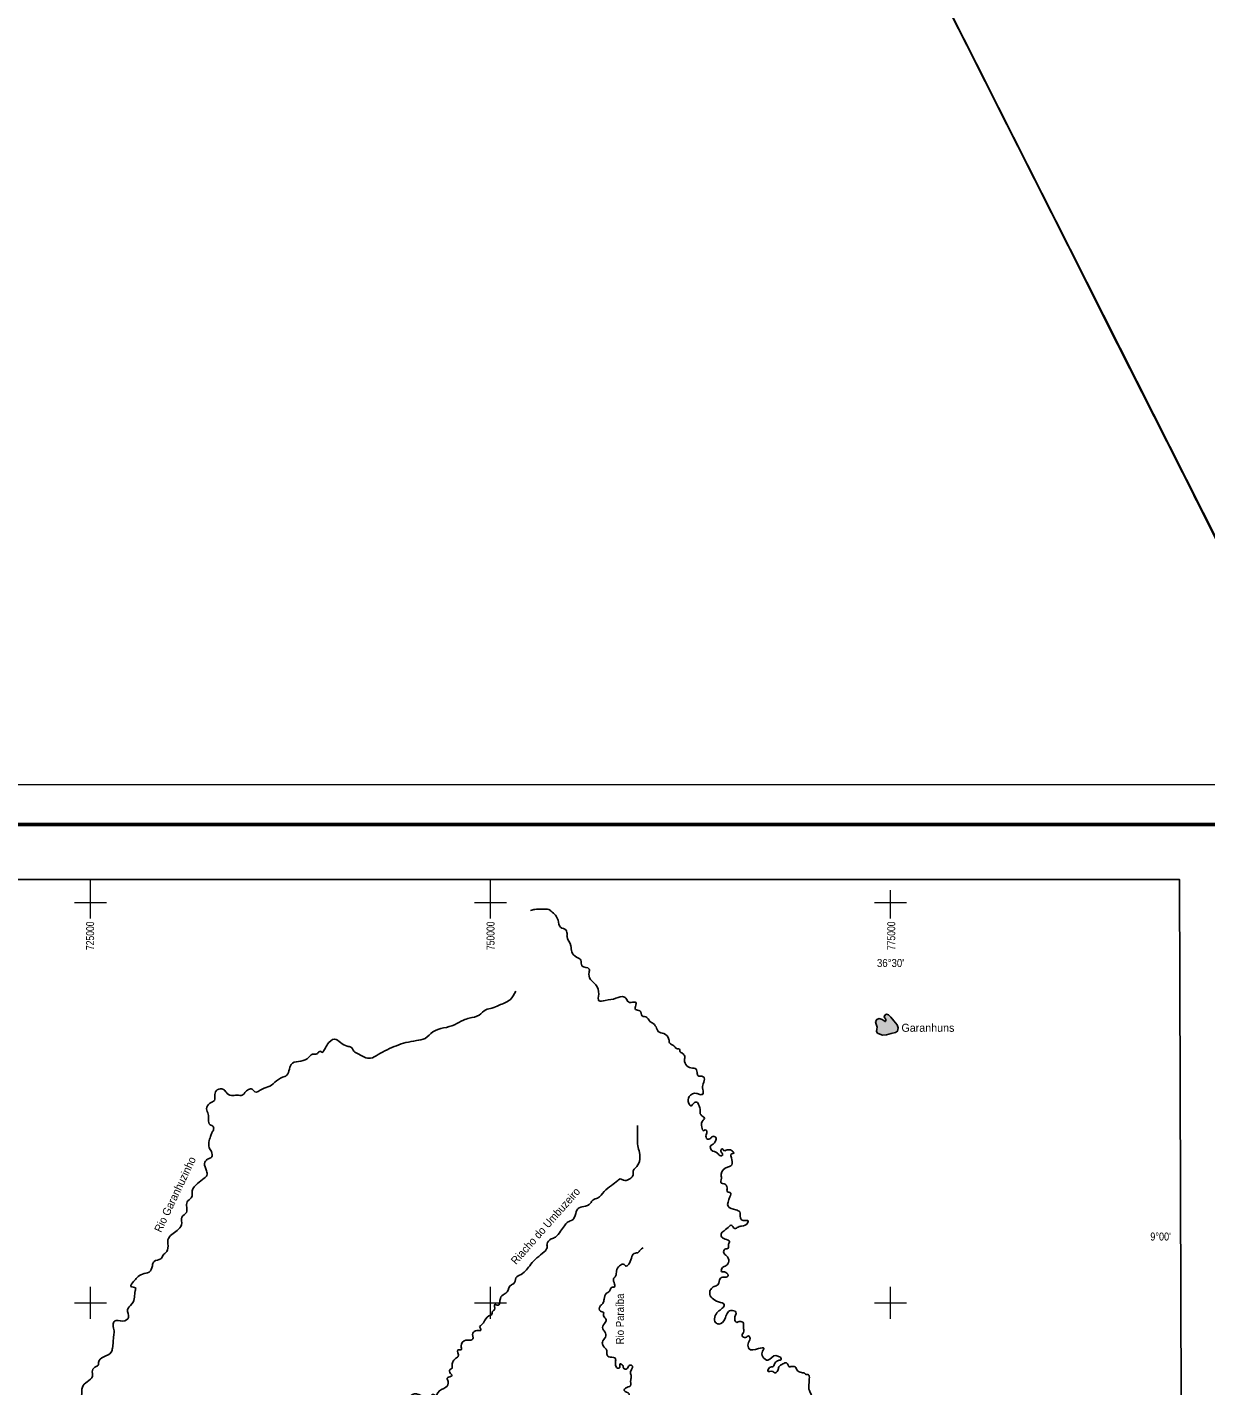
# Model space of a CAD drawing. Extents: x -1643653 to 4543381, y 1624270 to 13878484.
# Drawn here: x 721031 to 794699, y 8994810 to 9079691 of the extents above; entities that cross this region are included whole.
import ezdxf
from ezdxf.enums import TextEntityAlignment as Align

# ---------------------------------------------------------------- set-up
doc = ezdxf.new("R2010")
doc.units = 0
doc.header["$LTSCALE"] = 200
for name, color, linetype, lineweight in [('1', 7, 'Continuous', 13), ('2', 7, 'Continuous', 13), ('21', 7, 'Continuous', 25), ('24', 7, 'Continuous', 25), ('3', 7, 'Continuous', 13)]:
    doc.layers.add(name, color=color, linetype=linetype, lineweight=lineweight)
for name, color, linetype in [('41', 7, 'Continuous'), ('46', 7, 'Continuous'), ('47', 7, 'Continuous'), ('49', 7, 'Continuous')]:
    doc.layers.add(name, color=color, linetype=linetype)

msp = doc.modelspace()

# ---------------------------------------------------------------- hatches: boundary and pattern name
at = {"layer": '21'}
msp.add_hatch(color=256, dxfattribs=at).paths.add_polyline_path([(774642.6, 9017970.5), (774590, 9017853.5), (774707, 9017703.1), (774699.9, 9017607.5), (774666.4, 9017564.6), (774465.8, 9017695.9), (774272.4, 9017755.6), (774141.1, 9017703.1), (774059.9, 9017559.8), (774088.6, 9017407), (774150.6, 9017220.7), (774131.5, 9017098.9), (774119.6, 9016950.8), (774174.5, 9016850.6), (774322.6, 9016774.1), (774496.9, 9016721.6), (774740.5, 9016728.8), (775024.6, 9016812.3), (775308.8, 9016886.4), (775418.6, 9016962.8), (775461.6, 9017165.8), (775401.9, 9017366.4), (775199, 9017617.1), (775010.3, 9017846.3), (774859.9, 9017984.8), (774742.8, 9018020.7)])

# ---------------------------------------------------------------- linework, layer by layer
at = {"layer": '1', "lineweight": 25}
msp.add_spline([(814781, 9009175.5), (814787.2, 9009173.4), (814796.9, 9009173.4), (814799.4, 9009172.4), (814805.1, 9009174.5), (814805.6, 9009176.5), (814811.7, 9009179.5), (814811.7, 9009179.5), (814801.5, 9009181), (814790.7, 9009181.5), (814784.1, 9009183.1), (814777.4, 9009185.1), (814778.4, 9009175.5)], degree=3, dxfattribs=at)
at = {"layer": '2'}
for p, q in [((725000, 9024000), (725000, 9026438.8)), ((750000, 9024000), (750000, 9026438.8)), ((775000, 9024000), (775000, 9025783.6)), ((724000, 9025000), (726000, 9025000)), ((749000, 9025000), (751000, 9025000)), ((774000, 9025000), (776000, 9025000)), ((725000, 8999000), (725000, 9001000)), ((750000, 8999000), (750000, 9001000)), ((775000, 8999000), (775000, 9001000)), ((724000, 9000000), (726000, 9000000)), ((749000, 9000000), (751000, 9000000)), ((774000, 9000000), (776000, 9000000))]:
    msp.add_line(p, q, dxfattribs=at)
at = {"layer": '21'}
msp.add_lwpolyline([(774642.6, 9017970.5), (774590, 9017853.5), (774707, 9017703.1), (774699.9, 9017607.5), (774666.4, 9017564.6), (774465.8, 9017695.9), (774272.4, 9017755.6), (774141.1, 9017703.1), (774059.9, 9017559.8), (774088.6, 9017407), (774150.6, 9017220.7), (774131.5, 9017098.9), (774119.6, 9016950.8), (774174.5, 9016850.6), (774322.6, 9016774.1), (774496.9, 9016721.6), (774740.5, 9016728.8), (775024.6, 9016812.3), (775308.8, 9016886.4), (775418.6, 9016962.8), (775461.6, 9017165.8), (775401.9, 9017366.4), (775199, 9017617.1), (775010.3, 9017846.3), (774859.9, 9017984.8), (774742.8, 9018020.7)], close=True, dxfattribs=at)
at = {"layer": '24'}
for points in [[(761990.5, 9015588.2), (761820.5, 9015711.9), (761820.5, 9015804.7), (761619.6, 9015882.1), (761449.5, 9016052.2), (761186.7, 9016237.8), (761140.4, 9016454.3), (760815.8, 9016825.6), (760491.2, 9016933.8), (760336.6, 9017227.7), (760089.3, 9017490.7), (759919.2, 9017614.4), (759764.7, 9017830.9), (759471, 9017923.7), (759331.9, 9018233.1), (759053.7, 9018325.9), (759069.1, 9018588.8), (759069.1, 9018758.9), (758775.4, 9018758.9), (758605.4, 9018789.9), (758450.8, 9019021.9), (758358.1, 9019099.2), (757832.5, 9019021.9), (757152.4, 9018882.7), (756766, 9018867.2), (756750.5, 9019269.4), (756580.5, 9019857.1), (756240.4, 9020197.4), (756147.7, 9020645.9), (756163.2, 9020847), (755699.4, 9021048.1), (755637.6, 9021403.8), (755374.8, 9021589.4), (755065.7, 9021914.2), (755019.3, 9022300.9), (754772, 9022888.7), (754772, 9022981.5), (754710.2, 9023275.3), (754370.1, 9023460.9), (754215.5, 9023894), (753782.8, 9024466.3), (753643.6, 9024559.1), (753210.8, 9024590), (752762.6, 9024574.6), (752496.5, 9024513.5)], [(732283.5, 9008972.5), (732567.2, 9009114.5), (732546.9, 9009438.9), (732405.1, 9009702.6), (732486.1, 9010392.1), (732567.2, 9010615.2), (732668.5, 9010797.7), (732668.5, 9011000.5), (732465.9, 9011122.2), (732364.5, 9011446.6), (732344.3, 9011771.1), (732242.9, 9012115.9), (732445.6, 9012460.6), (732729.3, 9012643.2), (732769.9, 9013008.2), (732911.7, 9013292.1), (733296.8, 9013332.7), (733459, 9013150.2), (733803.5, 9012947.4), (734148, 9012967.6), (734472.3, 9012967.6), (734695.2, 9013190.7), (734918.2, 9013353), (735039.8, 9013373.2), (735262.7, 9013170.4), (735708.6, 9013353), (736195, 9013535.5), (736620.6, 9013860), (737127.3, 9014143.9), (737188.1, 9014164.2), (737532.6, 9014894.2), (738525.7, 9015239), (738870.3, 9015522.9), (739133.7, 9015543.2), (739275.6, 9015685.2), (739376.9, 9015705.4), (739437.8, 9015644.6), (739620.2, 9015827.1), (739802.6, 9016151.6), (740248.4, 9016476.1), (740613.2, 9016253), (741038.8, 9016029.9), (741261.8, 9015969.1), (741444.2, 9015725.7), (741768.5, 9015522.9), (742113, 9015340.4), (742477.8, 9015279.6), (742964.2, 9015502.6), (743531.7, 9015806.8), (744707.2, 9016253), (745355.7, 9016374.7), (745902.9, 9016516.6), (746389.3, 9016922.2), (747058.2, 9017165.6), (747747.2, 9017368.4), (748294.5, 9017652.3), (748659.3, 9017774), (749287.5, 9017976.8), (749692.9, 9018301.3), (750078, 9018402.7), (750523.8, 9018585.2), (751212.9, 9018930), (751577.7, 9019457.2)], [(764711, 9001606), (764819.2, 9001652.4), (764695.5, 9001899.9), (764417.3, 9001961.7), (764494.6, 9002209.2), (764711, 9002317.5), (764881, 9002595.9), (764741.9, 9002936.2), (764571.9, 9003121.8), (764633.7, 9003353.8), (764850.1, 9003400.2), (764865.6, 9003663.1), (764927.4, 9003802.3), (764834.7, 9003910.6), (764494.6, 9004049.8), (764401.8, 9004297.2), (764587.3, 9004498.3), (764927.4, 9004792.2), (765004.7, 9004854.1), (765252, 9004637.5), (765468.4, 9004730.3), (765684.8, 9004792.2), (766071.2, 9005008.7), (766086.7, 9005117), (765777.5, 9005132.5), (765607.5, 9005302.6), (765576.6, 9005673.8), (765329.3, 9005797.6), (764834.7, 9006029.6), (764958.3, 9006617.3), (764973.8, 9006880.2), (764803.7, 9006926.7), (764772.8, 9007174.1), (764587.3, 9007437.1), (764417.3, 9007468), (764417.3, 9007777.3), (764401.8, 9008040.3), (764803.7, 9008473.3), (765020.1, 9008550.7), (765082, 9008937.4), (765066.5, 9009308.6), (765190.2, 9009339.5), (765112.9, 9009463.2), (764942.8, 9009556), (764726.5, 9009525.1), (764571.9, 9009509.6), (764479.1, 9009617.9), (764386.4, 9009509.6), (764463.7, 9009339.5), (764494.6, 9009215.8), (764386.4, 9009169.4), (764170, 9009355), (763799, 9009540.6), (763737.2, 9009772.6), (763907.2, 9009911.8), (764046.3, 9010097.4), (764061.8, 9010344.9), (763876.3, 9010391.3), (763706.3, 9010236.6), (763551.7, 9010221.1), (763459, 9010499.5), (763505.3, 9010731.5), (763397.1, 9010808.9), (763319.8, 9010747), (763196.2, 9010963.6), (763288.9, 9011412.1), (763366.2, 9011535.8), (763258, 9011644.1), (763103.4, 9011798.8), (763103.4, 9012030.8), (763026.2, 9012309.2), (762871.6, 9012541.2), (762624.3, 9012386.5), (762531.5, 9012293.7), (762392.4, 9012448.4), (762407.9, 9012881.5), (762856.1, 9013082.5), (763072.5, 9013005.2), (763258, 9013036.1), (763258, 9013330), (763273.5, 9013670.3), (763350.8, 9014057), (763196.2, 9014149.8), (762964.3, 9014180.7), (762902.5, 9014381.8), (762778.8, 9014644.7), (762608.8, 9014660.2), (762268.8, 9014799.4), (762114.2, 9015186.1), (762129.6, 9015387.1), (761990.5, 9015588.2)], [(749307.8, 8998508), (749551, 8998751.4), (749895.6, 8999177.3), (750078, 8999278.7), (750098.2, 8999440.9), (750240.1, 8999582.9), (750260.4, 8999887.1), (750463.1, 8999846.5), (750604.9, 9000272.4), (750848.1, 9000536), (751030.5, 9000678), (751294, 9001124.1), (751435.9, 9001185), (751577.7, 9001550), (751902, 9001773.1), (752510, 9002401.8), (752895.1, 9002807.4), (753341, 9003172.4), (753523.4, 9003436.1), (753523.4, 9003679.4), (753786.8, 9003983.6), (754050.3, 9004105.3), (754374.6, 9004470.3), (754617.8, 9004815.1), (754779.9, 9005017.9), (755043.4, 9005139.6), (755185.3, 9005241), (755347.4, 9005687.1), (755469, 9005889.9), (755813.6, 9006011.6), (756239.2, 9006214.4), (756381, 9006417.2), (756685, 9006538.9), (757090.4, 9006944.5), (757556.5, 9007329.8), (757941.6, 9007634), (758103.7, 9007735.4), (758306.4, 9007654.3), (758610.4, 9007694.8), (758792.8, 9007816.5), (758914.4, 9008039.6), (758914.4, 9008242.4), (759056.3, 9008424.9), (759299.5, 9008830.5), (759299.5, 9009378.1), (759198.1, 9009804), (759177.9, 9010270.4), (759177.9, 9011081.6)], [(725879.1, 8984656.8), (725757.5, 8984879.9), (725656.1, 8984940.7), (725352.1, 8984798.8), (725169.7, 8984940.7), (724987.3, 8985062.4), (724642.8, 8984940.7), (724379.3, 8984940.7), (723832.1, 8985569.4), (723629.4, 8985893.9), (723366, 8986056.1), (723163.3, 8986461.7), (722575.5, 8986847.1), (722291.8, 8987070.1), (722312.1, 8987496), (722251.3, 8987800.2), (722028.3, 8988246.4), (722028.3, 8988469.4), (721886.5, 8988611.4), (721663.5, 8989037.3), (721501.4, 8989503.7), (721319, 8989787.6), (721237.9, 8989929.6), (721339.2, 8990274.4), (721481.1, 8990375.8), (721805.4, 8990517.7), (721987.8, 8990659.7), (722271.5, 8990659.7), (722494.5, 8990862.5), (722616.1, 8991146.4), (722737.7, 8991308.6), (722676.9, 8991572.3), (722676.9, 8991754.8), (722676.9, 8991998.2), (722757.9, 8992140.1), (723061.9, 8992302.4), (723183.6, 8992505.2), (723386.2, 8992870.2), (723588.9, 8993215), (723852.4, 8993356.9), (724176.6, 8993803.1), (724419.8, 8994188.4), (724480.7, 8994736), (724784.7, 8995060.4), (725108.9, 8995405.2), (725108.9, 8995770.2), (725352.1, 8996013.6), (725473.7, 8996094.7), (725494, 8996277.2), (725818.3, 8996622), (726284.4, 8996905.9), (726365.5, 8997169.6), (726406, 8997534.6), (726446.6, 8997980.8), (726466.8, 8998244.4), (726406, 8998609.4), (726487.1, 8998852.8), (727014, 8998852.8), (727358.6, 8999075.9), (727297.8, 8999562.6), (727581.5, 8999927.6), (727743.6, 9000353.5), (727784.2, 9000738.8), (727804.5, 9000921.3), (727520.7, 9001022.7), (727682.8, 9001326.9), (727905.8, 9001570.3), (728230.1, 9001793.4), (728655.7, 9001915.1), (728858.3, 9002300.4), (728959.7, 9002584.3), (729385.3, 9002746.5), (729527.2, 9002969.6), (729750.1, 9003192.7), (729831.2, 9003679.4), (729831.2, 9003922.8), (730074.4, 9004267.5), (730398.6, 9004510.9), (730682.4, 9004875.9), (730702.6, 9005342.4), (730986.4, 9005646.6), (731026.9, 9006295.5), (731290.4, 9006559.2), (731351.2, 9006822.8), (731351.2, 9006985.1), (731675.5, 9007451.5), (732101.1, 9007776), (732263.2, 9007958.5), (732242.9, 9008242.4), (732121.3, 9008708.8), (732283.5, 9008972.5)], [(758879.2, 8993619.3), (758566.2, 8993840.3), (758621.5, 8994153.5), (758658.3, 8994300.8), (758345.4, 8994521.8), (758437.4, 8994669.2), (758731.9, 8994816.6), (758750.3, 8995184.9), (758787.1, 8995406), (758731.9, 8995645.4), (758842.3, 8995903.3), (758842.3, 8996069), (758658.3, 8996087.5), (758511, 8995866.4), (758327, 8995884.8), (758253.3, 8996087.5), (758087.7, 8996179.5), (758069.2, 8995958.5), (757977.2, 8995903.3), (757811.6, 8996087.5), (757811.6, 8996363.7), (757811.6, 8996492.7), (757682.7, 8996584.8), (757314.6, 8996658.4), (757259.3, 8996842.6), (757259.3, 8997026.8), (757038.5, 8997303.1), (756983.2, 8997542.5), (757167.3, 8997855.7), (757130.5, 8998187.2), (757001.6, 8998371.4), (757112.1, 8998702.9), (757222.5, 8998942.4), (757056.9, 8999181.8), (757056.9, 8999384.4), (756854.4, 8999476.5), (756836, 8999789.6), (757001.6, 8999955.4), (757093.7, 9000231.7), (757222.5, 9000581.7), (757425, 9000729), (757572.3, 9000968.5), (757719.5, 9000968.5), (757737.9, 9001171.1), (757682.7, 9001484.2), (757811.6, 9001668.4), (757866.8, 9001981.5), (758050.8, 9002313), (758290.1, 9002405.1), (758474.2, 9002294.6), (758676.7, 9002478.8), (759044.8, 9003105), (759192.1, 9003123.5), (759339.3, 9003289.2), (759541.8, 9003436.6)], [(771454.5, 8992786.6), (771363.4, 8992894.2), (771259, 8992936.7), (771154.7, 8992956), (771112.2, 8992994.7), (771127.6, 8993052.7), (771104.5, 8993091.4), (771004, 8993114.6), (770984.7, 8993219), (771054.2, 8993269.2), (771081.3, 8993323.4), (770961.5, 8993435.5), (770876.5, 8993423.9), (770745.1, 8993211.2), (770443.7, 8993172.6), (770227.3, 8993114.6), (770072.7, 8993110.7), (769817.6, 8993157.1), (769694, 8993307.9), (769655.3, 8993400.7), (769477.6, 8993485.8), (769338.5, 8993640.5), (769404.2, 8993733.3), (769520.1, 8993806.7), (769601.2, 8993895.7), (769833.1, 8993922.7), (770026.3, 8993980.7), (770053.4, 8994139.3), (770026.3, 8994270.7), (769918.1, 8994514.3), (769875.6, 8994672.9), (769914.3, 8995094.4), (769910.4, 8995237.4), (769910.4, 8995419.2), (769879.5, 8995477.2), (769829.2, 8995523.6), (769713.3, 8995519.7), (769655.3, 8995566.1), (769425.4, 8995635.7), (769162.7, 8995774.9), (769023.6, 8995991.4), (768760.8, 8996006.9), (768683.5, 8995991.4), (768498, 8996238.9), (768266.2, 8996177), (768018.8, 8995991.4), (767941.5, 8995759.4), (767740.6, 8995620.2), (767632.4, 8995697.6), (767323.3, 8995728.5), (767431.5, 8995945), (767663.3, 8996022.4), (767771.5, 8996238.9), (767987.9, 8996393.6), (768157.9, 8996455.5), (768142.5, 8996548.2), (767941.5, 8996656.5), (767833.3, 8996702.9), (767323.3, 8996409.1), (767014.1, 8996625.6), (766998.7, 8996981.3), (767091.4, 8997151.5), (766735.9, 8997136), (766148.5, 8997120.5), (766086.7, 8997429.9), (766210.3, 8997770.2), (766117.6, 8997924.8), (765932.1, 8997832), (765715.7, 8997940.3), (765823.9, 8998218.7), (765793, 8998435.2), (765793, 8998729.1), (765576.6, 8998837.4), (765375.7, 8998775.5), (765252, 8998992.1), (765329.3, 8999409.7), (765004.7, 8999517.9), (764772.8, 8999332.3), (764633.7, 8998976.6), (764278.2, 8998667.2), (764061.8, 8998760), (764200.9, 8999440.6), (764479.1, 8999657.1), (764602.8, 8999873.7), (764231.8, 9000059.3), (763690.8, 9000616.1), (763752.6, 9000832.6), (763969, 9001018.2), (764200.9, 9001126.5), (764355.5, 9001528.7), (764711, 9001606)], [(733215.8, 8989848.5), (733722.5, 8989807.9), (733844.1, 8989807.9), (733965.7, 8989889), (734168.3, 8989909.3), (734431.8, 8989970.2), (734634.5, 8989868.8), (734898, 8989524), (735100.6, 8989361.8), (735404.6, 8989402.3), (735668.1, 8989280.6), (735911.3, 8989037.3), (735931.6, 8988895.3), (736073.4, 8988935.9), (736276.1, 8989017), (736499, 8988854.8), (736478.8, 8988510), (736600.4, 8988408.6), (736478.8, 8988307.2), (736418, 8988226.1), (736600.4, 8988084.1), (736823.3, 8987556.8), (736985.5, 8987394.6), (737046.2, 8987333.8), (737269.2, 8987374.3), (737431.3, 8987475.7), (737897.5, 8987658.2), (738181.2, 8987861), (738465, 8988043.6), (738647.3, 8988043.6), (738687.9, 8988286.9), (738991.9, 8988510), (739275.6, 8988570.8), (739579.6, 8988530.3), (739579.6, 8988895.3), (739741.8, 8989260.4), (740025.5, 8989645.7), (740309.2, 8989828.2), (740633.5, 8989787.6), (740876.7, 8989868.8), (741018.6, 8989909.3), (741180.7, 8990254.1), (741322.6, 8990538), (741565.8, 8990740.8), (741930.6, 8990538), (742295.4, 8990923.3), (742396.8, 8991045), (742599.4, 8991045), (742862.9, 8991389.8), (743166.9, 8991795.3), (743450.7, 8991977.9), (743754.7, 8992424), (743957.3, 8992748.5), (744200.5, 8992829.6), (744322.1, 8992748.5), (744403.2, 8992931), (744261.3, 8993194.7), (744261.3, 8993539.4), (744464, 8993681.4), (744768, 8993803.1), (744950.4, 8994127.6), (745173.3, 8994289.8), (745416.6, 8994289.8), (745781.4, 8994127.6), (746125.9, 8994066.7), (746429.9, 8994269.5), (746571.8, 8994188.4), (746693.4, 8994370.9), (747200.1, 8994715.7), (747341.9, 8995080.7), (747281.1, 8995283.5), (747524.3, 8995405.2), (747585.1, 8995466), (747483.8, 8995587.7), (747463.5, 8995831.1), (747585.1, 8995912.2), (747585.1, 8996115), (747666.2, 8996358.3), (747868.9, 8996561.1), (747970.2, 8996642.3), (747949.9, 8997047.9), (748152.6, 8997068.1), (748152.6, 8997291.2), (748456.6, 8997656.3), (748720.1, 8997656.3), (748882.2, 8997737.4), (748882.2, 8998102.4), (749125.4, 8998264.7), (749307.8, 8998264.7), (749368.6, 8998264.7), (749307.8, 8998508)]]:
    msp.add_spline(points, degree=3, dxfattribs=at)
at = {"layer": '3'}
msp.add_lwpolyline([(842807.3, 9032387.8), (842807.3, 8883887.8), (553961.7, 8883887.8), (553961.7, 9032387.8)], close=True, dxfattribs=at)
msp.add_lwpolyline([(842807.3, 9032387.8), (842807.3, 8883887.8), (553961.7, 8883887.8), (553961.7, 9032387.8)], close=True, dxfattribs=at)
at = {"layer": '3', "lineweight": 53}
msp.add_lwpolyline([(840307.3, 9029887.8), (840307.3, 8886387.8), (560211.7, 8886387.8), (560211.7, 9029887.8)], close=True, dxfattribs=at)
msp.add_lwpolyline([(840307.3, 9029887.8), (840307.3, 8886387.8), (560211.7, 8886387.8), (560211.7, 9029887.8)], close=True, dxfattribs=at)
at = {"layer": '3', "lineweight": 25}
msp.add_lwpolyline([(563033.9, 9026438.8), (793061.1, 9026438.8), (793495.6, 8889836.8), (563468.3, 8889836.8)], close=True, dxfattribs=at)

# ---------------------------------------------------------------- texts
at = {"layer": '41'}
msp.add_text('Garanhuns', height=500, dxfattribs=at).set_placement((775675, 9016928.7))
at = {"layer": '46'}
for s, width, p in [("36°30'", 0.9, (774990.8, 9020976.4)), ("9°00'", 0.85, (791868.9, 9003886.2))]:
    msp.add_text(s, height=500, dxfattribs=dict(at, width=width)).set_placement(p, align=Align.CENTER)
at = {"layer": '47', "width": 0.8}
for s, p in [('725000', (725213.9, 9022925.4)), ('750000', (750242.8, 9022925.4)), ('775000', (775287.3, 9022925.4))]:
    msp.add_text(s, height=500, rotation=90, dxfattribs=at).set_placement(p, align=Align.CENTER)
at = {"layer": '49'}
for s, rotation, width, p in [('Rio Garanhuzinho', 64.578, 0.95, (730498.6, 9006664)), ('Riacho do Umbuzeiro', 48.511, 0.95, (753613.9, 9004632.7)), ('Rio Paraíba', 90, 0.9, (758330.8, 8998985.6))]:
    msp.add_text(s, height=500, rotation=rotation, dxfattribs=dict(at, width=width)).set_placement(p, align=Align.CENTER)

doc.saveas('drawing.dxf')
